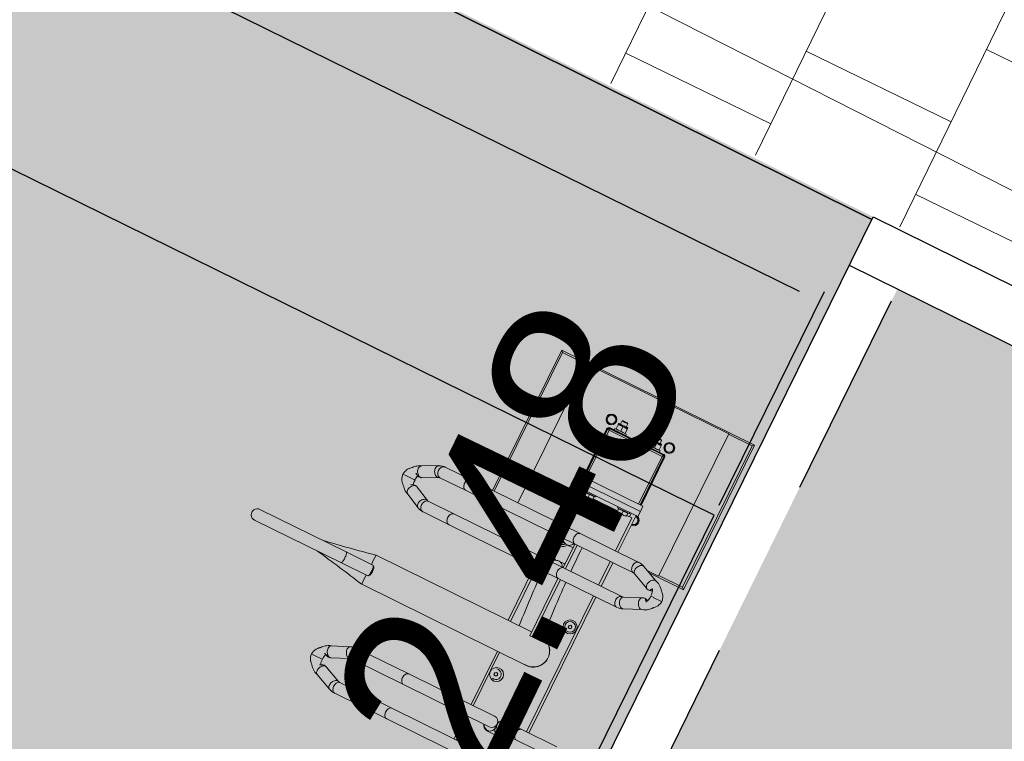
# Model space of a CAD drawing. Header units: metres. Extents: x 134157 to 138734, y 451157 to 455772.
# Tile 1023 of 1056: x 136771.76 to 136773.59, y 454434.1 to 454435.44. Entities that reach past the tile are written whole.
import ezdxf
from ezdxf import colors
from ezdxf.entities.mleader import LeaderData, LeaderLine
from ezdxf.math import Vec2, Vec3

# ---------------------------------------------------------------- set-up
doc = ezdxf.new("R2010")
doc.units = ezdxf.units.M
doc.linetypes.add('HIDDEN__G5', pattern=[1.125, 0.75, -0.375])
doc.linetypes.add('TR13X15__G2', pattern=[2.2, 1, -0.4, 0, -0.4, 0, -0.4])
doc.layers.add('-DR-alg-hulplijnen', color=210, linetype='Continuous', plot=False)
doc.layers.add('-DR-nw-gr-arc-beplanting grote vakken', color=7, linetype='Continuous', true_color=0xabceb2)
doc.layers.add('-DR-nw-gr-arc-gras', color=7, linetype='Continuous', true_color=0xb5d5a4)
for name, color, linetype in [('-DR-nw-inr-fietsparkeren Tulip Traverse', 2, 'Continuous'), ('-DR-nw-rio-txt', 2, 'Continuous'), ('-DR-nw-txt-hoogtemaat', 2, 'Continuous'), ('-DR-nw-vh-band 10x20 ob', 2, 'HIDDEN__G5'), ('-DR-nw-vh-band 12x25 ob', 2, 'TR13X15__G2'), ('-DR-nw-vh-kantverharding', 3, 'Continuous'), ('-DR-nw-vh-scheiding verhardingen trottoir', 1, 'Continuous'), ('VELOPA-FIG15', 1, 'Continuous'), ('VELOPA-FIG25', 1, 'Continuous')]:
    doc.layers.add(name, color=color, linetype=linetype)
for name, color, linetype, lineweight in [('-DR-nw-rio-HWA 125', 170, 'HIDDEN__G5', 13), ('-DR-nw-vh-arc-dubbelklinkers inritten', 253, 'Continuous', 9), ('-DR-nw-vh-arc-tegels 300x300x45', 253, 'Continuous', 9)]:
    doc.layers.add(name, color=color, linetype=linetype, lineweight=lineweight)
doc.styles.add('2-5TXT', font='arial.ttf')
doc.styles.add('CE', font='txt', dxfattribs={"height": 1.8})
doc.styles.add('Drong', font='txt', dxfattribs={"height": 1.8})
doc.dimstyles.new('VELOPA-drukwerk', dxfattribs={"dimscale": 0, "dimtxt": 2.5, "dimasz": 2, "dimexe": 1, "dimexo": 1, "dimgap": 1, "dimtad": 1, "dimdec": 0, "dimdsep": 46, "dimtxsty": '2-5TXT', "dimcen": 8, "dimadec": 1, "dimazin": 0, "dimtfac": 1, "dimtdec": 0, "dimtmove": 0, "dimatfit": 3, "dimfxl": 1, "dimtolj": 1, "dimtzin": 0, "dimarcsym": 0})
pattern_1 = [(115.335625, (136419.71802, 453326.2367), (-0.223681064, -0.105903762), [0.06, -0.187485]), (205.335625, (136419.71802, 453326.2367), (0.105903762, -0.223681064), [0.06, -0.187485])]

# ---------------------------------------------------------------- blocks, each defined once
blk = doc.blocks.new('*D2307')
at = {"layer": '-DR-alg-hulplijnen', "color": 0, "lineweight": -2, "ltscale": 4, "transparency": 16777216}
for p, q in [((129.3, -10), (-313.6, -10)), ((-292.9, -51.4), (-292.9, -3593.6)), ((129.3, -3635), (-313.6, -3635))]:
    blk.add_line(p, q, dxfattribs=at)
at = {"layer": '-DR-alg-hulplijnen', "color": 0, "ltscale": 4, "transparency": 16777216}
for points in [[(-299.8, -51.4), (-285.9, -51.4), (-292.9, -10)], [(-299.8, -3593.6), (-285.9, -3593.6), (-292.9, -3635)]]:
    blk.add_solid(points, dxfattribs=at)
at = {"layer": 'Defpoints', "color": 0, "ltscale": 4, "transparency": 16777216}
for p in [(150, -10), (-292.9, -3635), (150, -3635)]:
    blk.add_point(p, dxfattribs=at)
at = {"layer": '-DR-alg-hulplijnen', "color": 0, "ltscale": 4, "transparency": 16777216, "insert": (-340, -1822.5), "char_height": 51.79, "attachment_point": 5, "rotation": 90, "style": '2-5TXT'}
blk.add_mtext('\\A1;3625', dxfattribs=at)
blk = doc.blocks.new('Tulip Traverse')
at = {"layer": 'VELOPA-FIG15', "color": 252, "linetype": 'Continuous', "lineweight": 9}
for p, q in [((-60, 55), (-59.3, 55)), ((-59.3, 55), (-58, 55)), ((-55, 55), (-58, 55)), ((-55, 59.3), (-55, 60)), ((-55, 58), (-55, 59.3)), ((-55, 55), (-55, 58)), ((-55, -55), (-55, 55)), ((-55, 55), (44, 55)), ((55, 64), (55, -64)), ((-73.5, 44.4), (-73.5, 25.6)), ((72.5, 50), (65, 50)), ((-73.5, -25.6), (-73.5, -44.4)), ((72.5, -50), (65, -50)), ((-60, -55), (-59.3, -55)), ((-59.3, -55), (-58, -55)), ((-58, -55), (-55, -55)), ((44, -55), (-55, -55)), ((-55, -55), (-55, -58)), ((-55, -58), (-55, -59.3)), ((-55, -60), (-55, -59.3))]:
    blk.add_line(p, q, dxfattribs=at)
at = {"layer": 'VELOPA-FIG15', "color": 252, "linetype": 'Continuous', "lineweight": 9, "flags": 128}
for points in [[(163.7, 106), (163.4, 105.5), (162.6, 104.5), (161.5, 103.7), (160.2, 103.1), (158.6, 102.8), (156.9, 102.7), (155.1, 102.8), (153.2, 103.2), (151.3, 103.8), (149.5, 104.7), (147.9, 105.7), (146.4, 106.9), (145.2, 108.2), (144.2, 109.6), (143.6, 111), (143.2, 112.4), (143.2, 113.7), (143.6, 114.9), (143.6, 115)], [(211.3, 106), (211.6, 105.5), (212.4, 104.5), (213.5, 103.7), (214.8, 103.1), (216.4, 102.8), (218.1, 102.7), (219.9, 102.8), (221.8, 103.2), (223.7, 103.8), (225.5, 104.7), (227.1, 105.7), (228.6, 106.9), (229.8, 108.2), (230.8, 109.6), (231.4, 111), (231.8, 112.4), (231.8, 113.7), (231.4, 114.9), (231.4, 115)], [(163, 102.9), (162.8, 101.6), (162.3, 100.3), (161.4, 99.1), (160.3, 98), (158.9, 97.1), (157.2, 96.4), (155.4, 95.8), (153.5, 95.5), (151.5, 95.5), (149.6, 95.7), (147.7, 96.1), (145.9, 96.7), (144.4, 97.5), (143.1, 98.5), (142.1, 99.7), (141.4, 100.9), (141, 102.2), (141, 102.9)], [(212, 102.9), (212.2, 101.6), (212.7, 100.3), (213.6, 99.1), (214.7, 98), (216.1, 97.1), (217.8, 96.4), (219.6, 95.8), (221.5, 95.5), (223.5, 95.5), (225.4, 95.7), (227.3, 96.1), (229.1, 96.7), (230.6, 97.5), (231.9, 98.5), (232.9, 99.7), (233.6, 100.9), (234, 102.2), (234, 102.9)], [(538, 45.1), (537.8, 43.9), (537.3, 42.6), (536.4, 41.4), (535.3, 40.4), (533.9, 39.5), (532.2, 38.8), (530.4, 38.3), (528.5, 38), (526.5, 37.9), (524.6, 38.1), (522.7, 38.5), (520.9, 39.1), (519.4, 39.9), (518.1, 40.9), (517.1, 42), (516.4, 43.2), (516, 44.5), (516, 45.1)], [(163, -18.1), (162.8, -19.4), (162.3, -20.7), (161.4, -21.9), (160.3, -23), (158.9, -23.9), (157.2, -24.6), (155.4, -25.2), (153.5, -25.5), (151.5, -25.5), (149.6, -25.3), (147.7, -24.9), (145.9, -24.3), (144.4, -23.5), (143.1, -22.5), (142.1, -21.3), (141.4, -20.1), (141, -18.8), (141, -18.1)], [(212, -18.1), (212.2, -19.4), (212.7, -20.7), (213.6, -21.9), (214.7, -23), (216.1, -23.9), (217.8, -24.6), (219.6, -25.2), (221.5, -25.5), (223.5, -25.5), (225.4, -25.3), (227.3, -24.9), (229.1, -24.3), (230.6, -23.5), (231.9, -22.5), (232.9, -21.3), (233.6, -20.1), (234, -18.8), (234, -18.1)], [(538, -189), (537.8, -190.3), (537.3, -191.6), (536.4, -192.7), (535.3, -193.8), (533.9, -194.7), (532.2, -195.4), (530.4, -196), (528.5, -196.3), (526.5, -196.3), (524.6, -196.1), (522.7, -195.7), (520.9, -195.1), (519.4, -194.3), (518.1, -193.3), (517.1, -192.2), (516.4, -190.9), (516, -189.6), (516, -189)], [(587, -189), (587.2, -190.3), (587.7, -191.6), (588.6, -192.7), (589.7, -193.8), (591.1, -194.7), (592.8, -195.4), (594.6, -196), (596.5, -196.3), (598.5, -196.3), (600.4, -196.1), (602.3, -195.7), (604.1, -195.1), (605.6, -194.3), (606.9, -193.3), (607.9, -192.2), (608.6, -190.9), (609, -189.6), (609, -189)], [(163, -244.2), (162.8, -245.7), (162.3, -247.1), (161.4, -248.5), (160.3, -249.7), (158.9, -250.7), (157.2, -251.6), (155.4, -252.1), (153.5, -252.5), (151.5, -252.5), (149.6, -252.3), (147.7, -251.9), (145.9, -251.2), (144.4, -250.2), (143.1, -249.1), (142.1, -247.8), (141.4, -246.4), (141, -244.9), (141, -244.2)], [(212, -244.2), (212.2, -245.7), (212.7, -247.1), (213.6, -248.5), (214.7, -249.7), (216.1, -250.7), (217.8, -251.6), (219.6, -252.1), (221.5, -252.5), (223.5, -252.5), (225.4, -252.3), (227.3, -251.9), (229.1, -251.2), (230.6, -250.2), (231.9, -249.1), (232.9, -247.8), (233.6, -246.4), (234, -244.9), (234, -244.2)], [(163, -298.2), (162.8, -299.7), (162.3, -301.2), (161.4, -302.5), (160.3, -303.7), (158.9, -304.8), (157.2, -305.6), (155.4, -306.2), (153.5, -306.5), (151.5, -306.6), (149.6, -306.4), (147.7, -305.9), (145.9, -305.2), (144.4, -304.3), (143.1, -303.1), (142.1, -301.8), (141.4, -300.4), (141, -299), (141, -298.2)], [(164.1, -302.7), (163.9, -304.2), (163.4, -305.8), (162.6, -307.3), (161.5, -308.7), (160.2, -310.1), (158.6, -311.2), (156.9, -312.2), (155.1, -312.9), (153.2, -313.4), (151.3, -313.6), (149.5, -313.5), (147.9, -313.1), (146.4, -312.5), (145.2, -311.6), (144.2, -310.6), (143.8, -309.9)], [(163.5, -300), (163.9, -301.2), (164.1, -302.7)], [(211.5, -300), (211.1, -301.2), (210.9, -302.7)], [(210.9, -302.7), (211.1, -304.2), (211.6, -305.8), (212.4, -307.3), (213.5, -308.7), (214.8, -310.1), (216.4, -311.2), (218.1, -312.2), (219.9, -312.9), (221.8, -313.4), (223.7, -313.6), (225.5, -313.5), (227.1, -313.1), (228.6, -312.5), (229.8, -311.6), (230.8, -310.6), (231.2, -309.9)], [(212, -298.2), (212.2, -299.7), (212.7, -301.2), (213.6, -302.5), (214.7, -303.7), (216.1, -304.8), (217.8, -305.6), (219.6, -306.2), (221.5, -306.5), (223.5, -306.6), (225.4, -306.4), (227.3, -305.9), (229.1, -305.2), (230.6, -304.3), (231.9, -303.1), (232.9, -301.8), (233.6, -300.4), (234, -299), (234, -298.2)], [(538, -296.7), (537.8, -298.1), (537.3, -299.3), (536.4, -300.5), (535.3, -301.6), (533.9, -302.5), (532.2, -303.2), (530.4, -303.7), (528.5, -304), (526.5, -304.1), (524.6, -303.9), (522.7, -303.5), (520.9, -302.9), (519.4, -302.1), (518.1, -301.1), (517.1, -299.9), (516.4, -298.7), (516, -297.4), (516, -296.7)], [(539.1, -301.9), (538.9, -303.2), (538.4, -304.6), (537.6, -306), (536.5, -307.3), (535.2, -308.6), (533.6, -309.7), (531.9, -310.6), (530.1, -311.4), (528.2, -311.9), (526.3, -312.1), (524.5, -312.2), (522.9, -312), (521.4, -311.5), (520.2, -310.8), (519.2, -309.9), (518.6, -308.9)], [(538.7, -300), (538.9, -300.6), (539.1, -301.9)], [(586.3, -300), (586.1, -300.6), (585.9, -301.9)], [(585.9, -301.9), (586.1, -303.2), (586.6, -304.6), (587.4, -306), (588.5, -307.3), (589.8, -308.6), (591.4, -309.7), (593.1, -310.6), (594.9, -311.4), (596.8, -311.9), (598.7, -312.1), (600.5, -312.2), (602.1, -312), (603.6, -311.5), (604.8, -310.8), (605.8, -309.9), (606.4, -308.9)], [(587, -296.7), (587.2, -298.1), (587.7, -299.3), (588.6, -300.5), (589.7, -301.6), (591.1, -302.5), (592.8, -303.2), (594.6, -303.7), (596.5, -304), (598.5, -304.1), (600.4, -303.9), (602.3, -303.5), (604.1, -302.9), (605.6, -302.1), (606.9, -301.1), (607.9, -299.9), (608.6, -298.7), (609, -297.4), (609, -296.7)], [(375, -390.9), (373, -391), (371.1, -391.1), (369.4, -391.3), (367.8, -391.6), (366.4, -391.9), (365.3, -392.3), (364.5, -392.8), (364.1, -393.2), (364, -393.6)], [(386, -393.6), (385.9, -393.2), (385.5, -392.8), (384.7, -392.3), (383.6, -391.9), (382.2, -391.6), (380.6, -391.3), (378.9, -391.1), (377, -391), (375, -390.9)]]:
    blk.add_lwpolyline(points, dxfattribs=at)
at = {"layer": 'VELOPA-FIG25', "color": 252, "linetype": 'Continuous', "lineweight": 9}
for p, q in [((-150, 200), (-150, -200)), ((-146.5, 196.5), (-150, 200)), ((150, 200), (-150, 200)), ((-146.5, 196.5), (-146.5, 147.5)), ((146.5, 196.5), (-146.5, 196.5)), ((146.5, 196.5), (150, 200)), ((146.5, 147.5), (146.5, 196.5)), ((150, 129.3), (150, 200)), ((187.5, 172), (187.5, 173.7)), ((187.5, 171.6), (187.5, 172)), ((187.5, 157.2), (187.5, 171.6)), ((-147.5, 147.5), (-147.5, -147.5)), ((147.5, 147.5), (-147.5, 147.5)), ((157.9, 147), (143.6, 115)), ((147.5, 123.7), (147.5, 147.5)), ((187.5, 157.2), (187.5, 156.9)), ((187.5, 156.9), (187.5, 150.7)), ((231.4, 115), (217.1, 147)), ((163.7, 106), (178, 138.2)), ((197, 138.2), (211.3, 106)), ((516, 118.1), (516, 45.1)), ((538, 45.1), (538, 118.1)), ((141, 102.9), (141, -18.1)), ((163, -18.1), (163, 102.9)), ((212, 102.9), (212, -18.1)), ((234, -18.1), (234, 102.9)), ((-70.4, 68), (-79.6, 68)), ((-60, -55), (-60, 55)), ((-59.3, 55), (-59.3, -55)), ((-58, 55), (-58, -55)), ((-55, 60), (44, 60)), ((44, 59.3), (-55, 59.3)), ((-55, 58), (44, 58)), ((44, 64), (44, -64)), ((55, 64), (44, 64)), ((65, 64), (55, 64)), ((65, 64), (65, -64)), ((141, 60), (65, 60)), ((79.6, 68), (70.4, 68)), ((212, 60), (163, 60)), ((516, 60), (234, 60)), ((-81.2, 41), (-82.5, 39.7)), ((-82.5, 39.7), (-82.5, 35)), ((-74.5, 41), (-81.2, 41)), ((-81.2, 41), (-81.2, 35)), ((-79.6, 52), (-70.4, 52)), ((-74.5, 43.4), (-74.5, 26.6)), ((-72.5, 44.4), (-73.5, 44.4)), ((-71.8, 44.5), (-72.4, 44.5)), ((-71.8, 44.5), (-63.2, 44.5)), ((-62.6, 44.5), (-63.2, 44.5)), ((-62.5, 41), (-63, 41)), ((-60, 47), (-62.5, 47)), ((-62.5, 23), (-62.5, 47)), ((-62.5, 44.5), (-62.5, 44.5)), ((67.5, 47), (65, 47)), ((67.5, 47), (67.5, 23)), ((68.2, 44.5), (67.5, 44.5)), ((68.2, 44.5), (73.5, 44.5)), ((68.2, 39.7), (68.2, 44.5)), ((68.2, 35), (68.2, 39.7)), ((141, 54.7), (72.5, 54.7)), ((72.5, 54.7), (72.5, 44.5)), ((73.5, 44.5), (75, 44.5)), ((75, 44.5), (75, 44.5)), ((212, 54.7), (163, 54.7)), ((516, 54.7), (234, 54.7)), ((301.5, 41.5), (303.3, 44.5)), ((303.3, 38.5), (301.5, 41.5)), ((303.3, 44.5), (306.7, 44.5)), ((306.7, 38.5), (303.3, 38.5)), ((306.7, 44.5), (308.5, 41.5)), ((308.5, 41.5), (306.7, 38.5)), ((516, 45.1), (516, 10.8)), ((538, 10.8), (538, 45.1)), ((-82.5, 35), (-82.5, 30.2)), ((-82.5, 30.2), (-81.2, 29)), ((-81.2, 35), (-81.2, 29)), ((-81.2, 29), (-74.5, 29)), ((-73.5, 25.6), (-72.5, 25.6)), ((-72.5, 25.5), (-72.5, 25.5)), ((-72.4, 25.5), (-71.8, 25.5)), ((-71.8, 35), (-63.2, 35)), ((-63.2, 25.5), (-71.8, 25.5)), ((-63.2, 25.5), (-62.6, 25.5)), ((-63, 29), (-62.5, 29)), ((-62.5, 23), (-60, 23)), ((65, 23), (67.5, 23)), ((67.5, 25.5), (68.2, 25.5)), ((68.2, 35), (73.5, 35)), ((68.2, 30.2), (68.2, 35)), ((68.2, 25.5), (68.2, 30.2)), ((68.2, 25.5), (73.5, 25.5)), ((72.5, 25.5), (72.5, -25.5)), ((73.5, 25.5), (75, 25.5)), ((343, 4.2), (353, 4.2)), ((353, -13.7), (353, 4.2)), ((522.7, 0.6), (522.7, -1.1)), ((546.6, -10.8), (546.6, 10.2)), ((141, -18.1), (141, -50.6)), ((163, -13.7), (212, -13.7)), ((163, -50.6), (163, -18.1)), ((212, -18.1), (212, -50.6)), ((234, -13.7), (353, -13.7)), ((234, -50.6), (234, -18.1)), ((353, -13.7), (353, -18.6)), ((405.2, -341.2), (405.2, -0.1)), ((516, -11.3), (516, -189)), ((527, -0.3), (534.5, -0.3)), ((534.7, -0.3), (534.5, -0.3)), ((538, -189), (538, -11.3)), ((587, -11.3), (587, -189)), ((609, -189), (609, -11.3)), ((-81.2, -29), (-82.5, -30.2)), ((-82.5, -30.2), (-82.5, -35)), ((-82.5, -35), (-82.5, -39.8)), ((-74.5, -29), (-81.2, -29)), ((-81.2, -29), (-81.2, -35)), ((-81.2, -35), (-81.2, -41)), ((-74.5, -26.6), (-74.5, -43.4)), ((-72.5, -25.6), (-73.5, -25.6)), ((-71.8, -25.5), (-72.4, -25.5)), ((-71.8, -25.5), (-63.2, -25.5)), ((-71.8, -35), (-63.2, -35)), ((-62.6, -25.5), (-63.2, -25.5)), ((-62.5, -29), (-63, -29)), ((-60, -23), (-62.5, -23)), ((-62.5, -47), (-62.5, -23)), ((-62.5, -25.5), (-62.5, -25.5)), ((67.5, -23), (65, -23)), ((67.5, -23), (67.5, -47)), ((68.2, -25.5), (67.5, -25.5)), ((68.2, -25.5), (73.5, -25.5)), ((68.2, -30.2), (68.2, -25.5)), ((68.2, -35), (68.2, -30.2)), ((68.2, -35), (73.5, -35)), ((68.2, -39.8), (68.2, -35)), ((73.5, -25.5), (75, -25.5)), ((75, -25.5), (75, -25.5)), ((163, -18.6), (212, -18.6)), ((163, -51.2), (169.8, -35.5)), ((170.7, -31.3), (170.7, -21.2)), ((204.3, -21.2), (204.3, -31.3)), ((205.2, -35.5), (212, -51.2)), ((234, -18.6), (353, -18.6)), ((344.8, -18.6), (344.8, -341.1)), ((-82.5, -39.8), (-81.2, -41)), ((-81.2, -41), (-74.5, -41)), ((-70.4, -52), (-79.6, -52)), ((-73.5, -44.4), (-72.5, -44.4)), ((-72.5, -44.5), (-72.5, -44.5)), ((-72.4, -44.5), (-71.8, -44.5)), ((-63.2, -44.5), (-71.8, -44.5)), ((-63.2, -44.5), (-62.6, -44.5)), ((-63, -41), (-62.5, -41)), ((-62.5, -47), (-60, -47)), ((65, -47), (67.5, -47)), ((67.5, -44.5), (68.2, -44.5)), ((68.2, -44.5), (68.2, -39.8)), ((68.2, -44.5), (73.5, -44.5)), ((72.5, -44.5), (72.5, -55.3)), ((73.5, -44.5), (75, -44.5)), ((170.7, -52.2), (170.7, -42.1)), ((204.3, -42.1), (204.3, -52.2)), ((344.8, -44.5), (343, -44.5)), ((441.5, -43.5), (443.3, -40.5)), ((443.3, -46.5), (441.5, -43.5)), ((443.3, -40.5), (446.7, -40.5)), ((446.7, -46.5), (443.3, -46.5)), ((446.7, -40.5), (448.5, -43.5)), ((448.5, -43.5), (446.7, -46.5)), ((-79.6, -68), (-70.4, -68)), ((-55, -58), (44, -58)), ((-55, -59.3), (44, -59.3)), ((-55, -60), (44, -60)), ((55, -64), (44, -64)), ((65, -64), (55, -64)), ((144, -60), (65, -60)), ((70.4, -68), (79.6, -68)), ((72.5, -55.3), (142, -55.3)), ((141, -69.9), (141, -244.2)), ((144.8, -58.9), (141.9, -65.6)), ((163, -72.1), (169.8, -56.4)), ((163, -244.2), (163, -69.9)), ((209.9, -67.3), (165.1, -67.3)), ((207.8, -62.4), (167.2, -62.4)), ((205.2, -56.4), (212, -72.1)), ((212, -69.9), (212, -244.2)), ((233.1, -65.6), (230.2, -58.9)), ((344.8, -62.4), (231.7, -62.4)), ((344.8, -67.3), (233.7, -67.3)), ((234, -244.2), (234, -69.9)), ((405.2, -55.3), (516, -55.3)), ((516, -60), (405.2, -60)), ((538, -55.3), (587, -55.3)), ((587, -60), (538, -60)), ((-147.5, -147.5), (141, -147.5)), ((-146.5, -147.5), (-146.5, -196.5)), ((-146.5, -196.5), (-150, -200)), ((-150, -200), (141, -200)), ((-146.5, -196.5), (141, -196.5)), ((516, -189), (516, -296.7)), ((538, -296.7), (538, -189)), ((587, -189), (587, -296.7)), ((609, -296.7), (609, -189)), ((141, -244.2), (141, -298.2)), ((163, -298.2), (163, -244.2)), ((212, -244.2), (212, -298.2)), ((234, -298.2), (234, -244.2)), ((143.8, -309.9), (158.2, -338.2)), ((177.8, -328.3), (163.5, -300)), ((211.5, -300), (197.2, -328.3)), ((216.8, -338.2), (231.2, -309.9)), ((518.6, -308.9), (532.9, -341.3)), ((553.1, -332.4), (538.7, -300)), ((586.3, -300), (571.9, -332.4)), ((592.1, -341.3), (606.4, -308.9)), ((178.1, -329), (177.9, -328.4)), ((197.1, -328.4), (196.9, -329.1)), ((187.5, -339.9), (187.5, -337.9)), ((187.5, -339.9), (187.5, -340.3)), ((187.5, -356.6), (187.5, -340.3)), ((364, -338.1), (364, -393.6)), ((366.8, -335.1), (364.3, -337.4)), ((385.7, -337.4), (383.2, -335.1)), ((386, -393.6), (386, -338.1)), ((553.2, -332.7), (553.1, -332.4)), ((562.5, -346.7), (562.5, -345)), ((562.5, -346.7), (562.5, -347.1)), ((562.5, -361.4), (562.5, -347.1)), ((571.9, -332.4), (571.8, -332.7)), ((187.5, -357), (187.5, -356.6)), ((187.5, -363), (187.5, -357)), ((562.5, -361.7), (562.5, -361.4)), ((562.5, -367.9), (562.5, -361.7)), ((364, -393.6), (364, -572.7)), ((386, -393.6), (386, -572.7))]:
    blk.add_line(p, q, dxfattribs=at)
at = {"layer": 'VELOPA-FIG25', "color": 252, "linetype": 'Continuous', "lineweight": 9, "flags": 128}
for points in [[(187.5, 173.7), (184.2, 173.2), (181.6, 172.5), (179.7, 171.7), (177.6, 170.8), (176.1, 169.9), (174.7, 168.9), (172.8, 167.3), (171.1, 165.5), (170.4, 164.7), (169.7, 164.2), (168.2, 162.9), (166.5, 161.2), (163.2, 157.6), (161.8, 155.7), (160.3, 153.2), (158.8, 150.1), (157.6, 146.2)], [(217.4, 146.2), (216.2, 150.1), (214.7, 153.2), (213.2, 155.7), (211.8, 157.6), (208.5, 161.2), (206.8, 162.9), (205.3, 164.2), (204.6, 164.7), (203.9, 165.5), (202.2, 167.3), (200.3, 168.9), (198.9, 169.9), (197.4, 170.8), (195.3, 171.7), (193.4, 172.5), (190.8, 173.2), (187.5, 173.7)], [(173.5, 147), (173.5, 147), (173.6, 147.1), (174, 147.4), (174.7, 147.9), (175.6, 148.5), (176.8, 149.1), (178.2, 149.7), (179.8, 150.1), (181.8, 150.5), (184.4, 150.8), (187.5, 150.7)], [(177, 149.2), (177.2, 148.8), (177.7, 147.7), (178, 146.6), (178, 145.8), (177.9, 145.3), (177.6, 145.1), (177.1, 145.2), (176.5, 145.6), (176, 146.3), (175.8, 147.3), (175.7, 148.4), (175.7, 148.5)], [(187.5, 150.7), (190.1, 150.8), (192.4, 150.6), (194.3, 150.4), (195.8, 150), (198.1, 149.2), (200, 148.1), (200.7, 147.6), (201.1, 147.3), (201.3, 147.2), (201.3, 147.2)], [(197, 146), (197.1, 145.4), (197.3, 145.1), (197.8, 145.1), (198.4, 145.4), (199, 146.2), (199.2, 147.3), (199.3, 148.4), (199.3, 148.5)], [(157.7, 146.2), (157.6, 145.2), (157.8, 143.7), (158.3, 142.2), (159.3, 140.7), (160.6, 139.3), (162.2, 137.9), (164, 136.8), (166, 135.9), (168, 135.3), (170, 134.9), (172, 134.9), (173.8, 135.1), (175.4, 135.7), (176.7, 136.5), (177.7, 137.5), (178, 138.3)], [(217.3, 146.2), (217.5, 145.2), (217.3, 143.7), (216.7, 142.2), (215.7, 140.7), (214.4, 139.3), (212.8, 137.9), (211, 136.8), (209, 135.9), (207, 135.3), (205, 134.9), (203, 134.9), (201.2, 135.1), (199.6, 135.7), (198.3, 136.5), (197.3, 137.5), (197, 138.3)], [(-79.6, 68), (-80.6, 66.3), (-81.6, 64.5), (-83.1, 61.9), (-84.2, 60)], [(-84.2, 60), (-83.3, 58.3), (-82.2, 56.5), (-80.7, 53.9), (-79.6, 52)], [(-65.8, 60), (-66.7, 61.7), (-67.8, 63.5), (-69.3, 66.1), (-70.4, 68)], [(-70.4, 52), (-69.4, 53.7), (-68.4, 55.5), (-66.9, 58.1), (-65.8, 60)], [(70.4, 68), (69.4, 66.3), (68.4, 64.5), (66.9, 61.9), (65.8, 60)], [(84.2, 60), (83.3, 61.7), (82.2, 63.5), (80.7, 66.1), (79.6, 68)], [(-71.8, 44.5), (-72.4, 41.3), (-72.4, 41)], [(-62.6, 41), (-62.6, 41.5), (-63.2, 44.5)], [(-72.4, 29), (-72.4, 28.5), (-71.8, 25.5)], [(-63.2, 25.5), (-62.6, 28.7), (-62.6, 29)], [(-71.8, -25.5), (-72.4, -28.7), (-72.4, -29)], [(-62.6, -29), (-62.6, -28.5), (-63.2, -25.5)], [(170.6, -21.2), (170.7, -21.1), (170.2, -18.6)], [(204.4, -21.2), (204.3, -21.1), (204.8, -18.6)], [(-79.6, -52), (-80.6, -53.7), (-81.6, -55.5), (-83.1, -58.1), (-84.2, -60)], [(-72.4, -41), (-72.4, -41.5), (-71.8, -44.5)], [(-65.8, -60), (-66.7, -58.3), (-67.8, -56.5), (-69.3, -53.9), (-70.4, -52)], [(-63.2, -44.5), (-62.6, -41.3), (-62.6, -41)], [(169.1, -37), (170.1, -38.6), (170.6, -42.1)], [(205.9, -37), (204.9, -38.6), (204.4, -42.1)], [(-84.2, -60), (-83.3, -61.7), (-82.2, -63.5), (-80.7, -66.1), (-79.6, -68)], [(-70.4, -68), (-69.4, -66.3), (-68.4, -64.5), (-66.9, -61.9), (-65.8, -60)], [(65.8, -60), (66.7, -61.7), (67.8, -63.5), (69.3, -66.1), (70.4, -68)], [(79.6, -68), (80.6, -66.3), (81.6, -64.5), (83.1, -61.9), (84.2, -60)], [(144.1, -60.4), (143.9, -59.5), (143.7, -57.8)], [(178.5, -331.1), (178.3, -329.5), (177.8, -328.3)], [(196.6, -331.1), (196.8, -329.5), (197.2, -328.3)], [(158.1, -338), (158.8, -340.4), (160.2, -343.1), (161.5, -345.1), (162.6, -346.5), (163.6, -347.8), (165, -349.4), (166.7, -351), (168.5, -352.6), (170, -354.2), (171.3, -355.6), (172.5, -356.8), (173.4, -357.5), (174.3, -358.2), (175.6, -359.1), (177.5, -360.2), (179.4, -361), (181.6, -361.8), (184.4, -362.5), (187.5, -363)], [(158.2, -338.2), (158.3, -338.5), (159.3, -339.8), (160.6, -340.8), (162.2, -341.5), (164, -341.9), (166, -341.9), (168, -341.6), (170, -341), (172, -340.2), (173.8, -339), (175.4, -337.6), (176.7, -336.1), (177.7, -334.4), (178.3, -332.7), (178.5, -331.1)], [(176.9, -339.6), (176.6, -340.1), (176, -341.1), (175.8, -341.8), (175.7, -342), (175.7, -341.8), (175.8, -341.3), (175.8, -340.6)], [(187.5, -363), (190.4, -362.6), (193, -361.9), (195.1, -361.2), (196.9, -360.4), (198.8, -359.4), (200.2, -358.6), (201.2, -357.9), (203.6, -355.8), (205.4, -353.8), (206.2, -352.9), (207.2, -352), (208.4, -351), (209.7, -349.7), (211.4, -347.8), (213.5, -345.1), (215, -342.8), (216.3, -340.1), (217, -338)], [(216.8, -338.2), (216.7, -338.5), (215.7, -339.8), (214.4, -340.8), (212.8, -341.5), (211, -341.9), (209, -341.9), (207, -341.6), (205, -341), (203, -340.2), (201.2, -339), (199.6, -337.6), (198.3, -336.1), (197.3, -334.4), (196.8, -332.7), (196.6, -331.1)], [(375, -335.4), (373, -335.4), (371.1, -335.6), (369.4, -335.8), (367.8, -336.1), (366.4, -336.4), (365.3, -336.8), (364.5, -337.2), (364.1, -337.7), (364, -338.1)], [(366.8, -335.1), (366.9, -335), (367.6, -334.6), (368.7, -334.3), (370, -334), (371.5, -333.8), (373.2, -333.6), (375, -333.6)], [(375, -333.6), (376.8, -333.6), (378.5, -333.8), (380, -334), (381.3, -334.3), (382.4, -334.6), (383.1, -335), (383.2, -335.1)], [(386, -338.1), (385.9, -337.7), (385.5, -337.2), (384.7, -336.8), (383.6, -336.4), (382.2, -336.1), (380.6, -335.8), (378.9, -335.6), (377, -335.4), (375, -335.4)], [(532.9, -341.1), (533.7, -344), (535.1, -347), (536.6, -349.5), (537.9, -351.4), (540.9, -354.8), (542.5, -356.4), (544, -357.7), (544.6, -358.3), (545.2, -358.8), (545.8, -359.4), (546.5, -360.2), (548.1, -361.8), (549.7, -363.1), (550.8, -363.9), (551.5, -364.3), (552.6, -364.9), (554.2, -365.7), (556.3, -366.6), (559.1, -367.4), (562.5, -367.9)], [(533, -341.3), (533.3, -342), (534.3, -343.1), (535.6, -343.9), (537.2, -344.4), (539, -344.6), (541, -344.6), (543, -344.2), (545, -343.6), (547, -342.7), (548.8, -341.5), (550.4, -340.2), (551.7, -338.8), (552.7, -337.3), (553.3, -335.8), (553.5, -334.3)], [(552.3, -342.7), (552.2, -342.9), (551.6, -343.9), (551, -345.1), (550.8, -345.9), (550.7, -346.2), (550.7, -346.2)], [(553.5, -334.3), (553.3, -332.9), (553, -332.4)], [(562.5, -367.9), (565.9, -367.4), (568.7, -366.6), (571.2, -365.5), (572.9, -364.7), (574, -364), (574.5, -363.6), (575.3, -363.1), (576.9, -361.8), (578.5, -360.2), (579.2, -359.4), (579.8, -358.8), (580.4, -358.3), (581, -357.7), (582.5, -356.4), (584.1, -354.8), (587.1, -351.4), (588.5, -349.5), (589.9, -347), (591.3, -344), (592.1, -341.1)], [(571.7, -333.1), (571.2, -335), (571, -337.3), (571.3, -339.4), (571.8, -341.1), (572.9, -343.5), (573.4, -344.3), (573.8, -344.9), (574, -345.3), (574, -345.3)], [(571.6, -334.3), (571.8, -332.9), (572, -332.4)], [(592, -341.3), (591.7, -342), (590.7, -343.1), (589.4, -343.9), (587.8, -344.4), (586, -344.6), (584, -344.6), (582, -344.2), (580, -343.6), (578, -342.7), (576.2, -341.5), (574.6, -340.2), (573.3, -338.8), (572.3, -337.3), (571.8, -335.8), (571.6, -334.3)]]:
    blk.add_lwpolyline(points, dxfattribs=at)
at = {"layer": 'VELOPA-FIG25', "color": 252, "linetype": 'Continuous', "lineweight": 9}
for centre, radius in [((-75, 60), 10), ((-75, 60), 7.99), ((305, 41.5), 13), ((305, 41.5), 10), ((445, -42), 13), ((-75, -60), 10), ((-75, -60), 7.99)]:
    blk.add_circle(centre, radius, dxfattribs=at)
for centre, radius, start, end in [((166.8, 142.9), 12.2, 337.8623, 31.5529), ((206.5, 142.7), 10.6, 146.3903, 204.8393), ((203.7, 145.5), 6.81, 146.8818, 175.2477), ((170.6, 102.9), 29.6, 155.7861, 179.8928), ((204.3, 102.8), 29.7, 0.1514, 24.1697), ((170.6, 102.9), 7.55, 155.1668, 179.6512), ((204.3, 102.8), 7.74, 0.6543, 24.5277), ((-55, 55), 5, 90, 180), ((-55, 55), 4.33, 90, 180), ((-55, 55), 3, 90, 180), ((75, 60), 10, 0, 180), ((75, 60), 7.99, 0, 180), ((-73.5, 43.4), 1, 90, 180), ((-56.6, 39.7), 15.9, 162.623, 197.377), ((-78.4, 39.7), 15.9, 342.623, 17.377), ((66.3, 39.7), 8.65, 326.7092, 33.2908), ((66.3, 39.7), 8.65, 326.7092, 33.2908), ((-73.5, 26.6), 1, 180, 270), ((-56.6, 30.2), 15.9, 162.623, 197.377), ((-78.4, 30.2), 15.9, 342.623, 17.377), ((66.3, 30.2), 8.65, 326.7092, 33.2908), ((66.3, 30.2), 8.65, 326.7092, 33.2908), ((375, -0.3), 30.5, 351.3116, 171.5322), ((375, 0), 30.1, 359.7685, 171.8778), ((534.6, 10.7), 11, 269.9038, 72.1385), ((534.7, 10.2), 12, 0, 73.7845), ((151.8, 2374.2), 2377.7, 271.9815, 274.6127), ((527, 10.8), 11, 180, 0), ((143.9, 2582.8), 2586.4, 270.4234, 271.5091), ((527, -11.3), 11, 0, 180), ((534.7, -11.2), 11, 287.5241, 90.0274), ((534.7, -10.8), 12, 286.2155, 0), ((-73.5, -26.6), 1, 90, 180), ((-56.6, -30.2), 15.9, 162.623, 197.377), ((-56.6, -39.8), 15.9, 162.623, 197.377), ((-78.4, -30.2), 15.9, 342.623, 17.377), ((-78.4, -39.8), 15.9, 342.623, 17.377), ((66.3, -30.2), 8.65, 326.7092, 33.2908), ((66.3, -30.2), 8.65, 326.7092, 33.2908), ((66.3, -39.8), 8.65, 326.7092, 33.2908), ((66.3, -39.8), 8.65, 326.7092, 33.2908), ((159.9, -31.2), 10.8, 336.6454, 73.2251), ((165, -43.5), 10, 344.534, 60), ((165, -42), 13, 308.5211, 64.2094), ((215.1, -31.2), 10.8, 106.7749, 203.3546), ((445, -43.5), 10, 60, 195.466), ((445, -43.5), 10, 344.534, 60), ((-73.5, -43.4), 1, 180, 270), ((152, -50.6), 11, 180, 0), ((160, -52.2), 10.6, 336.4239, 53.9235), ((143.9, 2532.4), 2584.7, 270.5924, 271.3342), ((215, -52.2), 10.6, 126.0765, 203.5761), ((223, -50.6), 11, 180, 0), ((151.8, 2325.5), 2377.7, 271.9815, 274.6127), ((-55, -55), 5, 180, 270), ((-55, -55), 4.33, 180, 270), ((-55, -55), 3, 180, 270), ((75, -60), 10, 180, 270), ((75, -60), 7.99, 180, 0), ((75, -60), 10, 270, 0), ((151.8, -69.9), 10.8, 117.2731, 179.8312), ((152.2, -69.9), 10.8, 0.2889, 62.6068), ((222.8, -69.9), 10.8, 117.3932, 179.7111), ((223.2, -69.9), 10.8, 0.1688, 62.7269), ((166.8, -298.1), 25.8, 180.2355, 207.0877), ((167, -298.1), 3.97, 181.9945, 208.1185), ((208.1, -298.1), 3.91, 331.6748, 358.2049), ((208.3, -298.1), 25.7, 332.8595, 359.8173), ((546, -296.7), 29.9, 180.1465, 204.0079), ((546, -296.7), 8, 180.6237, 204.3373), ((579.2, -296.7), 7.81, 335.3701, 359.669), ((579.2, -296.7), 29.8, 335.9495, 359.8966), ((169.3, -333.5), 9.75, 321.0819, 23.2647), ((184.6, -315.5), 22.6, 253.7081, 277.3997), ((190.4, -314.6), 23.4, 262.9442, 285.569), ((208.2, -333.6), 12.2, 160.5636, 222.1963), ((-2308.5, -892.7), 2710, 9.5497, 11.7415), ((359.7, 230.5), 571.9, 268.5109, 270.4289), ((3112.6, -902.9), 2765.1, 168.2804, 170.4286), ((391, 146.7), 488.1, 269.4088, 271.6564), ((559.8, -326.1), 19.1, 245.4192, 277.9826), ((543.8, -337), 10.2, 326.0065, 22.3686), ((564.9, -324.6), 20.6, 263.2008, 292.8484), ((375, -572.7), 11, 179.0855, 0.9145)]:
    blk.add_arc(centre, radius, start, end, dxfattribs=at)
blk = doc.blocks.new('_Dot')
at = {"color": 0, "linetype": 'ByBlock', "lineweight": -2}
blk.add_line((-0.5, 0), (-1, 0), dxfattribs=at)
at = {"color": 0, "linetype": 'ByBlock', "const_width": 0.5}
blk.add_lwpolyline([(-0.25, 0, 1), (0.25, 0, 1)], format="xyb", close=True, dxfattribs=at)
blk = doc.blocks.new('Tulip fietsenrek rail')
at = {"layer": '-DR-alg-hulplijnen'}
blk.add_lwpolyline([(3150, -1935), (3150, -10), (150, -10), (150, -1935)], close=True, dxfattribs=at)
at = {"layer": 'VELOPA-FIG15'}
blk.add_blockref('Tulip Traverse', (150, -200), dxfattribs=at)
at = {"layer": '-DR-alg-hulplijnen', "ltscale": 4}
dim = blk.add_linear_dim(base=(-292.9, -3635), p1=(150, -10), p2=(150, -3635), angle=90, dimstyle='VELOPA-drukwerk', override={"dimscale": 20.716723}, dxfattribs=at)
dim.commit()
dim.dimension.update_dxf_attribs({"geometry": '*D2307', "text_midpoint": (-340, -1822.5)})

msp = doc.modelspace()

# ---------------------------------------------------------------- hatches: boundary and pattern name
at = {"layer": '-DR-nw-gr-arc-beplanting grote vakken'}
h = msp.add_hatch(color=256, dxfattribs=at)
h.dxf.hatch_style = 1
h.paths.add_polyline_path([(136773.394, 454434.9394), (136766.503, 454420.9453), (136764.7687, 454421.7993), (136762.4967, 454417.1854), (136763.7732, 454416.5835), (136762.4422, 454413.865), (136769.5665, 454410.3447), (136776.8011, 454433.2558)])
at = {"layer": '-DR-nw-gr-arc-gras', "transparency": 33554687}
h = msp.add_hatch(dxfattribs=at)
h.set_pattern_fill('AGR-BOLLEN', color=256, scale=0.1, pattern_type=2)
h.set_pattern_definition(pattern_1)
edge = h.paths.add_edge_path()
edge.add_arc((-7000776.8095, 3043164.5676), 7592527.9974, 340.05675056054, 340.05722562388)
edge.add_line((136455.7816, 453494.2543), (136455.1236, 453494.4934))
edge.add_arc((380495.2224, 364992.5484), 259592.3036, 160.066656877, 160.080445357)
edge.add_line((136433.8323, 453435.7615), (136433.8135, 453435.7683))
edge.add_line((136433.8135, 453435.7683), (136432.1795, 453431.2551))
edge.add_line((136432.1795, 453431.2551), (136432.1983, 453431.2483))
edge.add_line((136432.1983, 453431.2483), (136431.6776, 453429.8696))
edge.add_line((136431.6776, 453429.8696), (136432.3364, 453429.6312))
edge.add_line((136432.3364, 453429.6312), (136434.3093, 453435.0766))
h = msp.add_hatch(dxfattribs=at)
h.set_pattern_fill('AGR-BOLLEN', color=256, scale=0.1, pattern_type=2)
h.set_pattern_definition(pattern_1)
edge = h.paths.add_edge_path()
edge.add_line((136644.2753, 454017.4218), (136643.9351, 454016.4815))
edge.add_line((136643.9351, 454016.4815), (136643.8839, 454016.3403))
edge.add_line((136643.8839, 454016.3403), (136644.5422, 454016.1017))
edge.add_arc((1711333.9831, -116117.4265), 1674723.5818, 160.0956720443, 160.0966573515, ccw=False)
edge.add_line((136654.3469, 454043.1813), (136653.6889, 454043.4199))
edge.add_line((136653.6889, 454043.4199), (136653.6378, 454043.279))
edge.add_line((136653.6378, 454043.279), (136653.2975, 454042.3387))
edge.add_line((136653.2975, 454042.3387), (136644.2753, 454017.4218))
h = msp.add_hatch(dxfattribs=at)
h.set_pattern_fill('AGR-BOLLEN', color=256, scale=0.1, pattern_type=2)
h.set_pattern_definition(pattern_1)
h.paths.add_polyline_path([(136767.0671, 454353.6106), (136793.6153, 454437.6854, -0.413342), (136794.8672, 454438.3388), (136795.1655, 454439.2933, 0.413342), (136792.6617, 454437.9866), (136766.1239, 454353.9446), (136752.3016, 454318.8079, -0.00463), (136725.9013, 454239.6213), (136726.8466, 454239.2952, 0.004629), (136753.2436, 454318.4708)])
at = {"layer": '-DR-nw-vh-arc-dubbelklinkers inritten'}
h = msp.add_hatch(dxfattribs=at)
h.set_pattern_fill('AVH-TEGEL_200X200_HALFST', color=256, scale=1.5, angle=154, pattern_type=2)
h.set_pattern_definition([(154, (0, 0), (-0.33539388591, -0.00330776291), [0.3, -0.3]), (244, (0, 0), (0.26963821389, -0.13151134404), [])])
h.paths.add_polyline_path([(136776.9223, 454433.3075), (136778.4457, 454438.1318), (136768.1301, 454443.2499), (136766.7939, 454438.3298)])
at = {"layer": '-DR-nw-vh-arc-tegels 300x300x45'}
h = msp.add_hatch(dxfattribs=at)
h.set_pattern_fill('AVH-TEGEL_200X200_HALFST', color=256, scale=2, angle=64, pattern_type=2)
h.set_pattern_definition([(64, (0, 0), (-0.00441035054, 0.44719184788), [0.4, -0.4]), (154, (0, 0), (-0.1753484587, -0.35951761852), [])])
edge = h.paths.add_edge_path()
edge.add_line((136762.3621, 454417.1384), (136764.7232, 454421.9332))
edge.add_line((136764.7232, 454421.9332), (136766.4575, 454421.0792))
edge.add_line((136766.4575, 454421.0792), (136773.3485, 454435.0734))
edge.add_line((136773.3485, 454435.0734), (136766.7939, 454438.3298))
edge.add_line((136766.7939, 454438.3298), (136766.5251, 454437.3399))
edge.add_line((136766.5251, 454437.3399), (136764.9201, 454431.4299))
edge.add_line((136764.9201, 454431.4299), (136764.8511, 454431.2899))
edge.add_line((136764.8511, 454431.2899), (136766.1401, 454430.7039))
edge.add_line((136766.1401, 454430.7039), (136761.0061, 454420.3499))
edge.add_line((136761.0061, 454420.3499), (136761.561, 454420.0993))
edge.add_line((136761.561, 454420.0993), (136759.6437, 454416.209))
edge.add_line((136759.6437, 454416.209), (136760.9991, 454415.5389))
edge.add_line((136760.9991, 454415.5389), (136759.2211, 454411.9709))
edge.add_line((136759.2211, 454411.9709), (136757.8941, 454412.6016))
edge.add_line((136757.8941, 454412.6016), (136755.969, 454408.7))
edge.add_line((136755.969, 454408.7), (136755.4471, 454408.9559))
edge.add_line((136755.4471, 454408.9559), (136750.3241, 454398.6219))
edge.add_line((136750.3241, 454398.6219), (136749.0671, 454399.2449))
edge.add_line((136749.0671, 454399.2449), (136749.0001, 454399.1099))
edge.add_line((136749.0001, 454399.1099), (136744.7891, 454401.1849))
edge.add_line((136744.7891, 454401.1849), (136744.5748, 454400.4001))
edge.add_line((136744.5748, 454400.4001), (136750.026, 454397.727))
edge.add_line((136750.026, 454397.727), (136748.467, 454394.61))
edge.add_line((136748.467, 454394.61), (136743.0424, 454397.2482))
edge.add_line((136743.0424, 454397.2482), (136742.2535, 454395.2691))
edge.add_line((136742.2535, 454395.2691), (136742.3111, 454395.2409))
edge.add_line((136742.3111, 454395.2409), (136742.336, 454395.093))
edge.add_line((136742.336, 454395.093), (136743.8383, 454394.4364))
edge.add_arc((136744.6132, 454396.2802), 2, 247.2035, 264.1612)
edge.add_line((136744.4097, 454394.2905), (136748.3528, 454393.8873))
edge.add_line((136748.3528, 454393.8873), (136751.0613, 454393.6013))
edge.add_line((136751.0613, 454393.6013), (136753.0356, 454393.2076))
edge.add_line((136753.0356, 454393.2076), (136755.0099, 454392.8138))
edge.add_line((136755.0099, 454392.8138), (136755.2849, 454392.7382))
edge.add_line((136755.2849, 454392.7382), (136757.776, 454391.8582))
edge.add_line((136757.776, 454391.8582), (136753.8513, 454395.1013))
edge.add_line((136753.8513, 454395.1013), (136758.0474, 454403.6225))
edge.add_line((136758.0474, 454403.6225), (136756.1634, 454404.5502))
edge.add_line((136756.1634, 454404.5502), (136758.8174, 454409.94))
edge.add_line((136758.8174, 454409.94), (136760.1027, 454409.3142))
edge.add_line((136760.1027, 454409.3142), (136761.3851, 454411.9334))
edge.add_line((136761.3851, 454411.9334), (136768.9869, 454408.1772))
edge.add_line((136768.9869, 454408.1772), (136769.6268, 454410.2034))
edge.add_line((136769.6268, 454410.2034), (136762.3085, 454413.8195))
edge.add_line((136762.3085, 454413.8195), (136763.6387, 454416.5364))
edge.add_line((136763.6387, 454416.5364), (136762.3621, 454417.1384))

# ---------------------------------------------------------------- linework, layer by layer
at = {"layer": '-DR-nw-vh-band 10x20 ob', "ltscale": 0.9}
msp.add_lwpolyline([(136776.7944, 454433.2345), (136769.5665, 454410.3447), (136762.4422, 454413.865), (136763.7732, 454416.5835), (136762.4967, 454417.1854), (136764.7687, 454421.7993), (136766.503, 454420.9453), (136773.3829, 454434.917)], dxfattribs=at)
at = {"layer": '-DR-nw-vh-band 12x25 ob', "ltscale": 0.9}
msp.add_lwpolyline([(136773.3043, 454434.9837), (136776.8918, 454433.211)], dxfattribs=at)
at = {"layer": '-DR-nw-vh-kantverharding', "flags": 128}
msp.add_lwpolyline([(136768.1301, 454443.2499), (136766.7939, 454438.3298), (136773.346, 454435.0682), (136773.3485, 454435.0734), (136776.9223, 454433.3075), (136778.4457, 454438.1318), (136773.8242, 454440.4154)], close=True, dxfattribs=at)
at = {"layer": '-DR-nw-vh-kantverharding'}
msp.add_lwpolyline([(136776.9223, 454433.3075), (136769.6268, 454410.2034), (136762.3085, 454413.8195), (136763.6387, 454416.5364), (136762.3621, 454417.1384), (136764.7232, 454421.9332), (136766.4575, 454421.0792), (136773.3485, 454435.0734)], dxfattribs=at)
at = {"layer": '-DR-nw-vh-scheiding verhardingen trottoir'}
msp.add_lwpolyline([(136773.346, 454435.0682), (136766.7939, 454438.3298)], dxfattribs=at)

# ---------------------------------------------------------------- block references
at = {"layer": '-DR-nw-inr-fietsparkeren Tulip Traverse', "xscale": 0.001, "yscale": 0.001, "zscale": 0.001, "rotation": 243.78338741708}
msp.add_blockref('Tulip fietsenrek rail', (136773.1284, 454434.6491), dxfattribs=at)

# ---------------------------------------------------------------- next in the draw order: leaders
at = {"layer": '-DR-nw-rio-txt'}
ml = msp.add_multileader_mtext('Standard', dxfattribs=at)
ml.set_content('Grindpaal A \\P - boren grindpaal tot 5,00m  diep\\P - door kleilagen heen boren', color=7, style='CE')
ml.set_leader_properties(color=256, linetype='ByLayer', lineweight=-1)
ml.set_arrow_properties(name='DOT')
ml.build(insert=Vec2(0, 0))
ml.multileader.update_dxf_attribs({"text_left_attachment_type": 5, "text_right_attachment_type": 5, "dogleg_length": 2.6463, "arrow_head_size": 0.5, "scale": 0.2})
ctx = ml.context
ctx.base_point, ctx.scale, ctx.char_height, ctx.arrow_head_size, ctx.landing_gap_size, ctx.plane_origin, ctx.plane_x_axis, ctx.plane_y_axis = Vec3(136762.5709, 454436.4921), 0.2, 0.36, 0.5, 0.04, Vec3(136766.1251, 454455.6802), Vec3(0.33651, 0.94168), Vec3(-0.94168, 0.33651)
ctx.left_attachment, ctx.right_attachment = 5, 5
notes = []
notes.append((ctx, [(1, (1, 1, 0), (136765.3053, 454444.1439), (-0.33651, -0.94168), 0.5293, [(0, [(136778.0088, 454442.7702)], 0, [])])]))
ctx.mtext.insert, ctx.mtext.text_direction, ctx.mtext.rotation, ctx.mtext.flow_direction = Vec3(136761.0026, 454437.095), Vec3(0.33651, 0.94168), 1.227588, 5
ctx.mtext.has_bg_fill, ctx.mtext.bg_color, ctx.mtext.bg_scale_factor, ctx.mtext.bg_transparency, ctx.mtext.use_window_bg_color = 1, -1027028792, 1.5, 0, 1
for ctx, leaders in notes:
    for number, flags, end, landing, length, lines in leaders:
        leader = LeaderData()
        leader.index, (leader.has_last_leader_line, leader.has_dogleg_vector, leader.attachment_direction) = number, flags
        leader.last_leader_point, leader.dogleg_vector, leader.dogleg_length = Vec3(end), Vec3(landing), length
        for number, points, colour, breaks in lines:
            line = LeaderLine()
            line.index, line.vertices, line.color, line.breaks = number, Vec3.list(points), colors.encode_raw_color(colour), breaks
            leader.lines.append(line)
        ctx.leaders.append(leader)

# ---------------------------------------------------------------- next in the draw order: linework, layer by layer
at = {"layer": '-DR-nw-rio-HWA 125', "linetype": 'Continuous'}
msp.add_lwpolyline([(136776.8062, 454433.4983), (136772.0171, 454435.9298), (136771.9279, 454436.1994), (136772.8239, 454437.9992)], dxfattribs=at)

# ---------------------------------------------------------------- next in the draw order: texts
at = {"layer": '-DR-nw-txt-hoogtemaat', "style": 'Drong'}
msp.add_text('+2.48', height=0.34, rotation=64.1923, dxfattribs=at).set_placement((136772.5175, 454433.7651))

doc.saveas('drawing.dxf')
